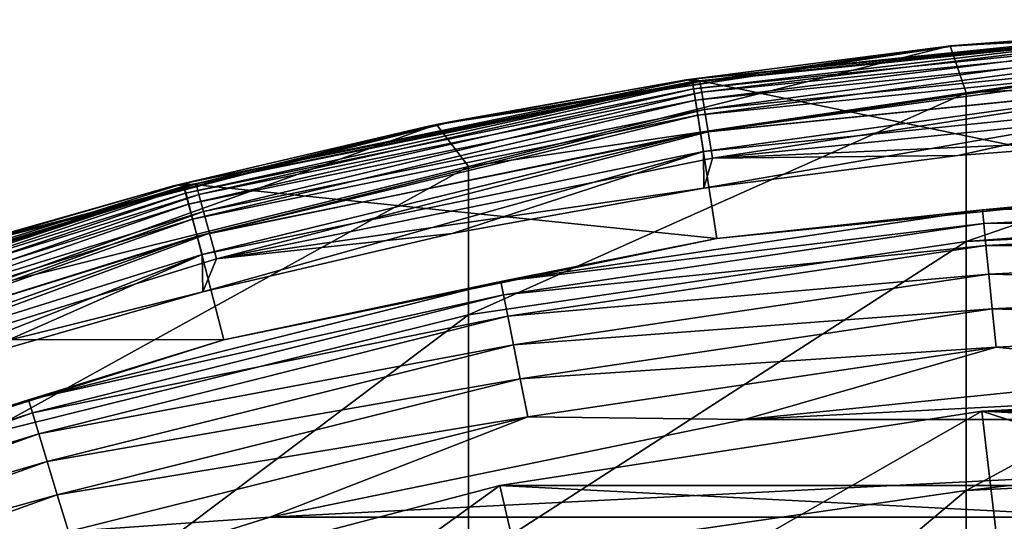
# Model space of a CAD drawing. Header units: millimetres. Extents: x -30 to 76, y -3 to 301.
# Tile 337 of 356: x -3.96 to -1.27, y 299.43 to 300.8. Entities that reach past the tile are written whole.
import ezdxf

# ---------------------------------------------------------------- set-up
doc = ezdxf.new("R2010")
doc.units = ezdxf.units.MM
doc.header["$LTSCALE"] = 81.481481
for name, color, linetype in [('133', 7, 'CONTINUOUS'), ('136', 7, 'CONTINUOUS'), ('137', 7, 'CONTINUOUS'), ('146', 7, 'CONTINUOUS'), ('148', 7, 'CONTINUOUS'), ('161', 7, 'CONTINUOUS'), ('276', 7, 'CONTINUOUS'), ('279', 7, 'CONTINUOUS'), ('280', 7, 'CONTINUOUS'), ('282', 7, 'CONTINUOUS'), ('289', 7, 'CONTINUOUS')]:
    doc.layers.add(name, color=color, linetype=linetype)

msp = doc.modelspace()

# ---------------------------------------------------------------- linework, layer by layer
at = {"layer": '133', "color": 7, "linetype": 'CONTINUOUS', "true_color": 0xaaaaaa}
for points in [[(0, 300.8, 40), (-1.3722, 300.6006, 36.2293), (-1.4164, 300.7282, 40), (0, 300.8, 40)], [(0, 300.8, 40), (0, 300.6741, 36.3149), (-1.3722, 300.6006, 36.2293), (0, 300.8, 40)], [(-1.4164, 300.7282, 40), (-2.7313, 300.3995, 36.2434), (-2.8182, 300.5134, 40), (-1.4164, 300.7282, 40)], [(-1.3722, 300.6006, 36.2293), (-2.7313, 300.3995, 36.2434), (-1.4164, 300.7282, 40), (-1.3722, 300.6006, 36.2293)], [(0, 300.6741, 36.3149), (0, 300.6679, 36.2246), (-1.3722, 300.6006, 36.2293), (0, 300.6741, 36.3149)], [(0, 300.6679, 36.2246), (0, 300.297, 32.647), (-1.3722, 300.194, 32.397), (0, 300.6679, 36.2246)], [(0, 300.6679, 36.2246), (-1.3722, 300.194, 32.397), (-1.3722, 300.6006, 36.2293), (0, 300.6679, 36.2246)], [(-1.3722, 300.194, 32.397), (-2.7313, 299.9944, 32.4254), (-1.3722, 300.6006, 36.2293), (-1.3722, 300.194, 32.397)], [(-1.3722, 300.6006, 36.2293), (-2.7313, 299.9944, 32.4254), (-2.7313, 300.3995, 36.2434), (-1.3722, 300.6006, 36.2293)], [(-2.8182, 300.5134, 40), (-4.064, 300.0665, 36.2668), (-4.1911, 300.1579, 40), (-2.8182, 300.5134, 40)], [(-2.7313, 300.3995, 36.2434), (-4.064, 300.0665, 36.2668), (-2.8182, 300.5134, 40), (-2.7313, 300.3995, 36.2434)], [(-2.7313, 299.9944, 32.4254), (-4.064, 299.6639, 32.4725), (-2.7313, 300.3995, 36.2434), (-2.7313, 299.9944, 32.4254)], [(-2.7313, 300.3995, 36.2434), (-4.064, 299.6639, 32.4725), (-4.064, 300.0665, 36.2668), (-2.7313, 300.3995, 36.2434)], [(0, 300.297, 32.647), (0, 300.2607, 32.3875), (-1.3722, 300.194, 32.397), (0, 300.297, 32.647)], [(0, 300.2607, 32.3875), (0, 299.6705, 29.0134), (-1.3722, 299.5147, 28.6035), (0, 300.2607, 32.3875)], [(0, 300.2607, 32.3875), (-1.3722, 299.5147, 28.6035), (-1.3722, 300.194, 32.397), (0, 300.2607, 32.3875)], [(-1.3722, 299.5147, 28.6035), (-2.7313, 299.3177, 28.6461), (-1.3722, 300.194, 32.397), (-1.3722, 299.5147, 28.6035)], [(-1.3722, 300.194, 32.397), (-2.7313, 299.3177, 28.6461), (-2.7313, 299.9944, 32.4254), (-1.3722, 300.194, 32.397)], [(-2.7313, 299.3177, 28.6461), (-4.064, 298.9914, 28.7167), (-2.7313, 299.9944, 32.4254), (-2.7313, 299.3177, 28.6461)], [(-2.7313, 299.9944, 32.4254), (-4.064, 298.9914, 28.7167), (-4.064, 299.6639, 32.4725), (-2.7313, 299.9944, 32.4254)], [(0, 299.6705, 29.0134), (0, 299.5806, 28.5893), (-1.3722, 299.5147, 28.6035), (0, 299.6705, 29.0134)], [(0, 299.5806, 28.5893), (0, 298.7975, 25.431), (-1.3722, 298.5663, 24.8683), (0, 299.5806, 28.5893)], [(0, 299.5806, 28.5893), (-1.3722, 298.5663, 24.8683), (-1.3722, 299.5147, 28.6035), (0, 299.5806, 28.5893)], [(-1.3722, 298.5663, 24.8683), (-2.7313, 298.3728, 24.9248), (-1.3722, 299.5147, 28.6035), (-1.3722, 298.5663, 24.8683)], [(-1.3722, 299.5147, 28.6035), (-2.7313, 298.3728, 24.9248), (-2.7313, 299.3177, 28.6461), (-1.3722, 299.5147, 28.6035)]]:
    msp.add_3dface(points, dxfattribs=at)
at = {"layer": '136', "color": 7, "linetype": 'CONTINUOUS', "true_color": 0xaaaaaa}
for points in [[(-0.7147, 300.7817, 111.7), (0, 300.8, 111.7), (-1.3923, 300.7306, 110), (-0.7147, 300.7817, 111.7)], [(-1.3923, 300.7306, 110), (0, 300.8, 111.7), (0, 300.8, 110), (-1.3923, 300.7306, 110)], [(-1.4275, 300.727, 111.7), (-0.7147, 300.7817, 111.7), (-1.3923, 300.7306, 110), (-1.4275, 300.727, 111.7)], [(-2.7709, 300.5231, 110), (-1.4275, 300.727, 111.7), (-1.3923, 300.7306, 110), (-2.7709, 300.5231, 110)], [(-2.1366, 300.636, 111.7), (-1.4275, 300.727, 111.7), (-2.7709, 300.5231, 110), (-2.1366, 300.636, 111.7)], [(-2.8401, 300.5089, 111.7), (-2.1366, 300.636, 111.7), (-2.7709, 300.5231, 110), (-2.8401, 300.5089, 111.7)], [(-4.1219, 300.1794, 110), (-2.8401, 300.5089, 111.7), (-2.7709, 300.5231, 110), (-4.1219, 300.1794, 110)], [(-3.5362, 300.346, 111.7), (-2.8401, 300.5089, 111.7), (-4.1219, 300.1794, 110), (-3.5362, 300.346, 111.7)], [(-4.2231, 300.1479, 111.7), (-3.5362, 300.346, 111.7), (-4.1219, 300.1794, 110), (-4.2231, 300.1479, 111.7)]]:
    msp.add_3dface(points, dxfattribs=at)
at = {"layer": '137', "color": 7, "linetype": 'CONTINUOUS', "true_color": 0xaaaaaa}
for points in [[(0, 300.8, 40), (-1.4164, 300.7282, 40), (0, 300.8, 110), (0, 300.8, 40)], [(-1.4164, 300.7282, 40), (-1.3923, 300.7306, 110), (0, 300.8, 110), (-1.4164, 300.7282, 40)], [(-1.4164, 300.7282, 40), (-2.8182, 300.5134, 40), (-2.7709, 300.5231, 110), (-1.4164, 300.7282, 40)], [(-1.4164, 300.7282, 40), (-2.7709, 300.5231, 110), (-1.3923, 300.7306, 110), (-1.4164, 300.7282, 40)], [(-2.8182, 300.5134, 40), (-4.1219, 300.1794, 110), (-2.7709, 300.5231, 110), (-2.8182, 300.5134, 40)], [(-2.8182, 300.5134, 40), (-4.1911, 300.1579, 40), (-4.1219, 300.1794, 110), (-2.8182, 300.5134, 40)]]:
    msp.add_3dface(points, dxfattribs=at)
at = {"layer": '146', "color": 7, "linetype": 'CONTINUOUS', "true_color": 0xaaaaaa}
for points in [[(-1.3297, 299.7314, 110), (0, 299.3, 109.5), (0, 299.7996, 110), (-1.3297, 299.7314, 110)], [(-2.6454, 299.5276, 110), (-2.5322, 299.0408, 109.5004), (-1.3297, 299.7314, 110), (-2.6454, 299.5276, 110)], [(-2.5322, 299.0408, 109.5004), (-1.2717, 299.2351, 109.5004), (-1.3297, 299.7314, 110), (-2.5322, 299.0408, 109.5004)], [(-1.2717, 299.2351, 109.5004), (0, 299.3, 109.5), (-1.3297, 299.7314, 110), (-1.2717, 299.2351, 109.5004)], [(-3.9333, 299.1902, 110), (-3.7663, 298.7191, 109.5004), (-2.6454, 299.5276, 110), (-3.9333, 299.1902, 110)], [(-3.7663, 298.7191, 109.5004), (-2.5322, 299.0408, 109.5004), (-2.6454, 299.5276, 110), (-3.7663, 298.7191, 109.5004)]]:
    msp.add_3dface(points, dxfattribs=at)
at = {"layer": '148', "color": 7, "linetype": 'CONTINUOUS', "true_color": 0x323232}
for points in [[(-1.3297, 299.7314, 110), (0, 299.7996, 110), (1.3297, 299.7314, 110), (-1.3297, 299.7314, 110)], [(-2.6454, 299.5276, 110), (-1.3297, 299.7314, 110), (2.6454, 299.5276, 110), (-2.6454, 299.5276, 110)], [(-1.3297, 299.7314, 110), (1.3297, 299.7314, 110), (2.6454, 299.5276, 110), (-1.3297, 299.7314, 110)], [(-3.9333, 299.1902, 110), (-2.6454, 299.5276, 110), (3.9333, 299.1902, 110), (-3.9333, 299.1902, 110)], [(-2.6454, 299.5276, 110), (2.6454, 299.5276, 110), (3.9333, 299.1902, 110), (-2.6454, 299.5276, 110)]]:
    msp.add_3dface(points, dxfattribs=at)
at = {"layer": '161', "color": 7, "linetype": 'CONTINUOUS', "true_color": 0x323232}
for points in [[(-1.4275, 300.727, 111.7), (-2.099, 300.6315, 111.7773), (-0.702, 300.7722, 111.7773), (-1.4275, 300.727, 111.7)], [(-2.099, 300.6315, 111.7773), (-2.0942, 300.6019, 111.8498), (-0.702, 300.7722, 111.7773), (-2.099, 300.6315, 111.7773)], [(-2.0942, 300.6019, 111.8498), (-0.7004, 300.7423, 111.8498), (-0.702, 300.7722, 111.7773), (-2.0942, 300.6019, 111.8498)], [(-0.7147, 300.7817, 111.7), (-1.4275, 300.727, 111.7), (-0.702, 300.7722, 111.7773), (-0.7147, 300.7817, 111.7)], [(-2.0942, 300.6019, 111.8498), (-2.0867, 300.5549, 111.912), (-0.7004, 300.7423, 111.8498), (-2.0942, 300.6019, 111.8498)], [(-2.0867, 300.5549, 111.912), (-0.6979, 300.6947, 111.912), (-0.7004, 300.7423, 111.8498), (-2.0867, 300.5549, 111.912)], [(-1.4275, 300.727, 111.7), (-2.1366, 300.636, 111.7), (-2.099, 300.6315, 111.7773), (-1.4275, 300.727, 111.7)], [(-2.0867, 300.5549, 111.912), (-2.0768, 300.4935, 111.9598), (-0.6979, 300.6947, 111.912), (-2.0867, 300.5549, 111.912)], [(-2.0768, 300.4935, 111.9598), (-0.6946, 300.6326, 111.9598), (-0.6979, 300.6947, 111.912), (-2.0768, 300.4935, 111.9598)], [(-2.8401, 300.5089, 111.7), (-3.4748, 300.3514, 111.7773), (-2.099, 300.6315, 111.7773), (-2.8401, 300.5089, 111.7)], [(-3.4748, 300.3514, 111.7773), (-3.467, 300.3226, 111.8498), (-2.099, 300.6315, 111.7773), (-3.4748, 300.3514, 111.7773)], [(-3.467, 300.3226, 111.8498), (-2.0942, 300.6019, 111.8498), (-2.099, 300.6315, 111.7773), (-3.467, 300.3226, 111.8498)], [(-2.1366, 300.636, 111.7), (-2.8401, 300.5089, 111.7), (-2.099, 300.6315, 111.7773), (-2.1366, 300.636, 111.7)], [(-2.0768, 300.4935, 111.9598), (-2.0652, 300.422, 111.9898), (-0.6946, 300.6326, 111.9598), (-2.0768, 300.4935, 111.9598)], [(-2.0652, 300.422, 111.9898), (-0.6907, 300.5603, 111.9898), (-0.6946, 300.6326, 111.9598), (-2.0652, 300.422, 111.9898)], [(-3.467, 300.3226, 111.8498), (-3.4544, 300.2766, 111.912), (-2.0942, 300.6019, 111.8498), (-3.467, 300.3226, 111.8498)], [(-3.4544, 300.2766, 111.912), (-2.0867, 300.5549, 111.912), (-2.0942, 300.6019, 111.8498), (-3.4544, 300.2766, 111.912)], [(-3.4544, 300.2766, 111.912), (-3.438, 300.2166, 111.9598), (-2.0867, 300.5549, 111.912), (-3.4544, 300.2766, 111.912)], [(-3.438, 300.2166, 111.9598), (-2.0768, 300.4935, 111.9598), (-2.0867, 300.5549, 111.912), (-3.438, 300.2166, 111.9598)], [(-0.6907, 300.5603, 111.9898), (-2.0652, 300.422, 111.9898), (-0.6984, 300.4822, 112), (-0.6907, 300.5603, 111.9898)], [(-2.8401, 300.5089, 111.7), (-3.5362, 300.346, 111.7), (-3.4748, 300.3514, 111.7773), (-2.8401, 300.5089, 111.7)], [(-3.438, 300.2166, 111.9598), (-3.419, 300.1467, 111.9898), (-2.0768, 300.4935, 111.9598), (-3.438, 300.2166, 111.9598)], [(-3.419, 300.1467, 111.9898), (-2.0652, 300.422, 111.9898), (-2.0768, 300.4935, 111.9598), (-3.419, 300.1467, 111.9898)], [(-0.6984, 300.4822, 112), (-2.0652, 300.422, 111.9898), (-1.395, 300.4288, 112), (-0.6984, 300.4822, 112)], [(-2.0652, 300.422, 111.9898), (-3.419, 300.1467, 111.9898), (-2.088, 300.34, 112), (-2.0652, 300.422, 111.9898)], [(-1.395, 300.4288, 112), (-2.0652, 300.422, 111.9898), (-2.088, 300.34, 112), (-1.395, 300.4288, 112)], [(-4.2231, 300.1479, 111.7), (-4.8157, 299.9349, 111.7773), (-3.4748, 300.3514, 111.7773), (-4.2231, 300.1479, 111.7)], [(-4.8157, 299.9349, 111.7773), (-4.8048, 299.907, 111.8498), (-3.4748, 300.3514, 111.7773), (-4.8157, 299.9349, 111.7773)], [(-4.8048, 299.907, 111.8498), (-3.467, 300.3226, 111.8498), (-3.4748, 300.3514, 111.7773), (-4.8048, 299.907, 111.8498)], [(-3.5362, 300.346, 111.7), (-4.2231, 300.1479, 111.7), (-3.4748, 300.3514, 111.7773), (-3.5362, 300.346, 111.7)], [(-2.088, 300.34, 112), (-3.419, 300.1467, 111.9898), (-2.7755, 300.2159, 112), (-2.088, 300.34, 112)], [(-4.8048, 299.907, 111.8498), (-4.7874, 299.8626, 111.912), (-3.467, 300.3226, 111.8498), (-4.8048, 299.907, 111.8498)], [(-4.7874, 299.8626, 111.912), (-3.4544, 300.2766, 111.912), (-3.467, 300.3226, 111.8498), (-4.7874, 299.8626, 111.912)], [(-4.7874, 299.8626, 111.912), (-4.7647, 299.8047, 111.9598), (-3.4544, 300.2766, 111.912), (-4.7874, 299.8626, 111.912)], [(-4.7647, 299.8047, 111.9598), (-3.438, 300.2166, 111.9598), (-3.4544, 300.2766, 111.912), (-4.7647, 299.8047, 111.9598)], [(-4.7647, 299.8047, 111.9598), (-4.7383, 299.7372, 111.9898), (-3.438, 300.2166, 111.9598), (-4.7647, 299.8047, 111.9598)], [(-4.7383, 299.7372, 111.9898), (-3.419, 300.1467, 111.9898), (-3.438, 300.2166, 111.9598), (-4.7383, 299.7372, 111.9898)], [(-2.7755, 300.2159, 112), (-3.419, 300.1467, 111.9898), (-3.4559, 300.057, 112), (-2.7755, 300.2159, 112)], [(-3.419, 300.1467, 111.9898), (-4.7383, 299.7372, 111.9898), (-3.4559, 300.057, 112), (-3.419, 300.1467, 111.9898)], [(-3.4559, 300.057, 112), (-4.7383, 299.7372, 111.9898), (-4.1272, 299.8635, 112), (-3.4559, 300.057, 112)]]:
    msp.add_3dface(points, dxfattribs=at)
at = {"layer": '276', "color": 7, "linetype": 'CONTINUOUS', "true_color": 0xaaaaaa}
for points in [[(-2.1199, 300.6379, 112.2007), (-0.6867, 300.341, 238.5017), (-0.7091, 300.7813, 112.2007), (-2.1199, 300.6379, 112.2007)], [(-3.509, 300.3524, 112.2007), (-2.0531, 300.2021, 238.5017), (-2.1199, 300.6379, 112.2007), (-3.509, 300.3524, 112.2007)], [(-2.0531, 300.2021, 238.5017), (-0.6867, 300.341, 238.5017), (-2.1199, 300.6379, 112.2007), (-2.0531, 300.2021, 238.5017)], [(-4.862, 299.9279, 112.2007), (-3.3985, 299.9256, 238.5017), (-3.509, 300.3524, 112.2007), (-4.862, 299.9279, 112.2007)], [(-3.3985, 299.9256, 238.5017), (-2.0531, 300.2021, 238.5017), (-3.509, 300.3524, 112.2007), (-3.3985, 299.9256, 238.5017)], [(-4.7089, 299.5144, 238.5017), (-3.3985, 299.9256, 238.5017), (-4.862, 299.9279, 112.2007), (-4.7089, 299.5144, 238.5017)]]:
    msp.add_3dface(points, dxfattribs=at)
at = {"layer": '279', "color": 7, "linetype": 'CONTINUOUS', "true_color": 0xaaaaaa}
for points in [[(-0.6988, 300.5816, 112), (-2.088, 300.34, 112), (-2.0891, 300.4402, 112), (-0.6988, 300.5816, 112)], [(-1.395, 300.4288, 112), (-2.088, 300.34, 112), (-0.6988, 300.5816, 112), (-1.395, 300.4288, 112)], [(-0.6984, 300.4822, 112), (-1.395, 300.4288, 112), (-0.6988, 300.5816, 112), (-0.6984, 300.4822, 112)], [(-2.0891, 300.4402, 112), (-3.4559, 300.057, 112), (-3.4581, 300.159, 112), (-2.0891, 300.4402, 112)], [(-2.7755, 300.2159, 112), (-3.4559, 300.057, 112), (-2.0891, 300.4402, 112), (-2.7755, 300.2159, 112)], [(-2.088, 300.34, 112), (-2.7755, 300.2159, 112), (-2.0891, 300.4402, 112), (-2.088, 300.34, 112)], [(-3.4581, 300.159, 112), (-4.7878, 299.6362, 112), (-4.7916, 299.7407, 112), (-3.4581, 300.159, 112)], [(-4.1272, 299.8635, 112), (-4.7878, 299.6362, 112), (-3.4581, 300.159, 112), (-4.1272, 299.8635, 112)], [(-3.4559, 300.057, 112), (-4.1272, 299.8635, 112), (-3.4581, 300.159, 112), (-3.4559, 300.057, 112)]]:
    msp.add_3dface(points, dxfattribs=at)
at = {"layer": '280', "color": 7, "linetype": 'CONTINUOUS', "true_color": 0xaaaaaa}
for points in [[(-0.6615, 299.8417, 239), (-1.9775, 299.7078, 239), (0.6615, 299.8417, 239), (-0.6615, 299.8417, 239)], [(0.6615, 299.8417, 239), (-1.9775, 299.7078, 239), (1.9775, 299.7078, 239), (0.6615, 299.8417, 239)], [(-1.9775, 299.7078, 239), (-3.2733, 299.4415, 239), (1.9775, 299.7078, 239), (-1.9775, 299.7078, 239)], [(1.9775, 299.7078, 239), (-3.2733, 299.4415, 239), (3.2733, 299.4415, 239), (1.9775, 299.7078, 239)], [(-3.2733, 299.4415, 239), (-4.5356, 299.0455, 239), (3.2733, 299.4415, 239), (-3.2733, 299.4415, 239)], [(3.2733, 299.4415, 239), (-4.5356, 299.0455, 239), (4.5356, 299.0455, 239), (3.2733, 299.4415, 239)]]:
    msp.add_3dface(points, dxfattribs=at)
at = {"layer": '282', "color": 7, "linetype": 'CONTINUOUS', "true_color": 0xaaaaaa}
for points in [[(-0.6867, 300.341, 238.5017), (-2.0531, 300.2021, 238.5017), (-1.3277, 300.2803, 238.6127), (-0.6867, 300.341, 238.5017)], [(-0.6867, 300.341, 238.5017), (-1.3277, 300.2803, 238.6127), (0, 300.3456, 238.6127), (-0.6867, 300.341, 238.5017)], [(-1.3277, 300.2803, 238.6127), (0, 300.3083, 238.7182), (0, 300.3456, 238.6127), (-1.3277, 300.2803, 238.6127)], [(-1.324, 300.2433, 238.7182), (0, 300.3083, 238.7182), (-1.3277, 300.2803, 238.6127), (-1.324, 300.2433, 238.7182)], [(-1.324, 300.2433, 238.7182), (0, 300.2486, 238.8127), (0, 300.3083, 238.7182), (-1.324, 300.2433, 238.7182)], [(-2.0531, 300.2021, 238.5017), (-2.6426, 300.0853, 238.6127), (-1.3277, 300.2803, 238.6127), (-2.0531, 300.2021, 238.5017)], [(-2.6426, 300.0853, 238.6127), (-1.324, 300.2433, 238.7182), (-1.3277, 300.2803, 238.6127), (-2.6426, 300.0853, 238.6127)], [(-2.6353, 300.0488, 238.7182), (-1.324, 300.2433, 238.7182), (-2.6426, 300.0853, 238.6127), (-2.6353, 300.0488, 238.7182)], [(-2.6353, 300.0488, 238.7182), (-1.3182, 300.1838, 238.8127), (-1.324, 300.2433, 238.7182), (-2.6353, 300.0488, 238.7182)], [(-1.3182, 300.1838, 238.8127), (0, 300.2486, 238.8127), (-1.324, 300.2433, 238.7182), (-1.3182, 300.1838, 238.8127)], [(-1.3182, 300.1838, 238.8127), (0, 300.1693, 238.8916), (0, 300.2486, 238.8127), (-1.3182, 300.1838, 238.8127)], [(-2.0531, 300.2021, 238.5017), (-3.3985, 299.9256, 238.5017), (-2.6426, 300.0853, 238.6127), (-2.0531, 300.2021, 238.5017)], [(-2.6237, 299.9902, 238.8127), (-1.3182, 300.1838, 238.8127), (-2.6353, 300.0488, 238.7182), (-2.6237, 299.9902, 238.8127)], [(-2.6237, 299.9902, 238.8127), (-1.3104, 300.1049, 238.8916), (-1.3182, 300.1838, 238.8127), (-2.6237, 299.9902, 238.8127)], [(-1.3104, 300.1049, 238.8916), (0, 300.1693, 238.8916), (-1.3182, 300.1838, 238.8127), (-1.3104, 300.1049, 238.8916)], [(-1.3104, 300.1049, 238.8916), (0, 300.0745, 238.9509), (0, 300.1693, 238.8916), (-1.3104, 300.1049, 238.8916)], [(-2.6082, 299.9124, 238.8916), (-1.3104, 300.1049, 238.8916), (-2.6237, 299.9902, 238.8127), (-2.6082, 299.9124, 238.8916)], [(-2.6082, 299.9124, 238.8916), (-1.3011, 300.0106, 238.9509), (-1.3104, 300.1049, 238.8916), (-2.6082, 299.9124, 238.8916)], [(-1.3011, 300.0106, 238.9509), (0, 300.0745, 238.9509), (-1.3104, 300.1049, 238.8916), (-1.3011, 300.0106, 238.9509)], [(-3.3985, 299.9256, 238.5017), (-3.9321, 299.7623, 238.6127), (-2.6426, 300.0853, 238.6127), (-3.3985, 299.9256, 238.5017)], [(-3.9321, 299.7623, 238.6127), (-2.6353, 300.0488, 238.7182), (-2.6426, 300.0853, 238.6127), (-3.9321, 299.7623, 238.6127)], [(-1.3011, 300.0106, 238.9509), (0, 299.9689, 238.9876), (0, 300.0745, 238.9509), (-1.3011, 300.0106, 238.9509)], [(-3.9213, 299.7267, 238.7182), (-2.6353, 300.0488, 238.7182), (-3.9321, 299.7623, 238.6127), (-3.9213, 299.7267, 238.7182)], [(-3.9213, 299.7267, 238.7182), (-2.6237, 299.9902, 238.8127), (-2.6353, 300.0488, 238.7182), (-3.9213, 299.7267, 238.7182)], [(-2.5897, 299.8194, 238.9509), (-1.3011, 300.0106, 238.9509), (-2.6082, 299.9124, 238.8916), (-2.5897, 299.8194, 238.9509)], [(-2.5897, 299.8194, 238.9509), (-1.2908, 299.9055, 238.9876), (-1.3011, 300.0106, 238.9509), (-2.5897, 299.8194, 238.9509)], [(-1.2908, 299.9055, 238.9876), (0, 299.9689, 238.9876), (-1.3011, 300.0106, 238.9509), (-1.2908, 299.9055, 238.9876)], [(-3.9039, 299.6695, 238.8127), (-2.6237, 299.9902, 238.8127), (-3.9213, 299.7267, 238.7182), (-3.9039, 299.6695, 238.8127)], [(-3.9039, 299.6695, 238.8127), (-2.6082, 299.9124, 238.8916), (-2.6237, 299.9902, 238.8127), (-3.9039, 299.6695, 238.8127)], [(-1.2908, 299.9055, 238.9876), (-0.6615, 299.8417, 239), (0, 299.9689, 238.9876), (-1.2908, 299.9055, 238.9876)], [(-3.3985, 299.9256, 238.5017), (-4.7089, 299.5144, 238.5017), (-3.9321, 299.7623, 238.6127), (-3.3985, 299.9256, 238.5017)], [(-3.8809, 299.5936, 238.8916), (-2.6082, 299.9124, 238.8916), (-3.9039, 299.6695, 238.8127), (-3.8809, 299.5936, 238.8916)], [(-3.8809, 299.5936, 238.8916), (-2.5897, 299.8194, 238.9509), (-2.6082, 299.9124, 238.8916), (-3.8809, 299.5936, 238.8916)], [(-2.5691, 299.7159, 238.9876), (-1.2908, 299.9055, 238.9876), (-2.5897, 299.8194, 238.9509), (-2.5691, 299.7159, 238.9876)], [(-2.5691, 299.7159, 238.9876), (-1.9775, 299.7078, 239), (-1.2908, 299.9055, 238.9876), (-2.5691, 299.7159, 238.9876)], [(-1.9775, 299.7078, 239), (-0.6615, 299.8417, 239), (-1.2908, 299.9055, 238.9876), (-1.9775, 299.7078, 239)], [(-3.8534, 299.5029, 238.9509), (-2.5897, 299.8194, 238.9509), (-3.8809, 299.5936, 238.8916), (-3.8534, 299.5029, 238.9509)], [(-3.8534, 299.5029, 238.9509), (-2.5691, 299.7159, 238.9876), (-2.5897, 299.8194, 238.9509), (-3.8534, 299.5029, 238.9509)], [(-4.7089, 299.5144, 238.5017), (-5.1837, 299.3145, 238.6127), (-3.9321, 299.7623, 238.6127), (-4.7089, 299.5144, 238.5017)], [(-5.1837, 299.3145, 238.6127), (-3.9213, 299.7267, 238.7182), (-3.9321, 299.7623, 238.6127), (-5.1837, 299.3145, 238.6127)], [(-5.1694, 299.2801, 238.7182), (-3.9213, 299.7267, 238.7182), (-5.1837, 299.3145, 238.6127), (-5.1694, 299.2801, 238.7182)], [(-5.1694, 299.2801, 238.7182), (-3.9039, 299.6695, 238.8127), (-3.9213, 299.7267, 238.7182), (-5.1694, 299.2801, 238.7182)], [(-3.8227, 299.4019, 238.9876), (-2.5691, 299.7159, 238.9876), (-3.8534, 299.5029, 238.9509), (-3.8227, 299.4019, 238.9876)], [(-3.8227, 299.4019, 238.9876), (-3.2733, 299.4415, 239), (-2.5691, 299.7159, 238.9876), (-3.8227, 299.4019, 238.9876)], [(-3.2733, 299.4415, 239), (-1.9775, 299.7078, 239), (-2.5691, 299.7159, 238.9876), (-3.2733, 299.4415, 239)], [(-5.1465, 299.2249, 238.8127), (-3.9039, 299.6695, 238.8127), (-5.1694, 299.2801, 238.7182), (-5.1465, 299.2249, 238.8127)], [(-5.1465, 299.2249, 238.8127), (-3.8809, 299.5936, 238.8916), (-3.9039, 299.6695, 238.8127), (-5.1465, 299.2249, 238.8127)], [(-5.1162, 299.1516, 238.8916), (-3.8809, 299.5936, 238.8916), (-5.1465, 299.2249, 238.8127), (-5.1162, 299.1516, 238.8916)], [(-5.1162, 299.1516, 238.8916), (-3.8534, 299.5029, 238.9509), (-3.8809, 299.5936, 238.8916), (-5.1162, 299.1516, 238.8916)], [(-5.0799, 299.0641, 238.9509), (-3.8534, 299.5029, 238.9509), (-5.1162, 299.1516, 238.8916), (-5.0799, 299.0641, 238.9509)], [(-5.0799, 299.0641, 238.9509), (-3.8227, 299.4019, 238.9876), (-3.8534, 299.5029, 238.9509), (-5.0799, 299.0641, 238.9509)], [(-4.5356, 299.0455, 239), (-3.2733, 299.4415, 239), (-3.8227, 299.4019, 238.9876), (-4.5356, 299.0455, 239)]]:
    msp.add_3dface(points, dxfattribs=at)
at = {"layer": '289', "color": 7, "linetype": 'CONTINUOUS', "true_color": 0xaaaaaa}
for points in [[(-2.1199, 300.6379, 112.2007), (-0.7091, 300.7813, 112.2007), (-0.709, 300.7747, 112.149), (-2.1199, 300.6379, 112.2007)], [(-2.1198, 300.6312, 112.149), (-2.1199, 300.6379, 112.2007), (-0.709, 300.7747, 112.149), (-2.1198, 300.6312, 112.149)], [(-2.1198, 300.6312, 112.149), (-0.709, 300.7747, 112.149), (-2.1167, 300.6116, 112.1005), (-2.1198, 300.6312, 112.149)], [(-2.1167, 300.6116, 112.1005), (-0.709, 300.7747, 112.149), (-0.708, 300.7549, 112.1005), (-2.1167, 300.6116, 112.1005)], [(-2.1167, 300.6116, 112.1005), (-0.708, 300.7549, 112.1005), (-2.1116, 300.5802, 112.0589), (-2.1167, 300.6116, 112.1005)], [(-2.1116, 300.5802, 112.0589), (-0.708, 300.7549, 112.1005), (-0.7063, 300.7231, 112.0589), (-2.1116, 300.5802, 112.0589)], [(-2.1116, 300.5802, 112.0589), (-0.7063, 300.7231, 112.0589), (-2.105, 300.5392, 112.0269), (-2.1116, 300.5802, 112.0589)], [(-2.105, 300.5392, 112.0269), (-0.7063, 300.7231, 112.0589), (-0.7041, 300.6817, 112.0269), (-2.105, 300.5392, 112.0269)], [(-2.105, 300.5392, 112.0269), (-0.7041, 300.6817, 112.0269), (-2.0973, 300.4915, 112.0068), (-2.105, 300.5392, 112.0269)], [(-2.0973, 300.4915, 112.0068), (-0.7041, 300.6817, 112.0269), (-0.7015, 300.6334, 112.0068), (-2.0973, 300.4915, 112.0068)], [(-3.509, 300.3524, 112.2007), (-2.1199, 300.6379, 112.2007), (-2.1198, 300.6312, 112.149), (-3.509, 300.3524, 112.2007)], [(-3.5089, 300.3456, 112.149), (-3.509, 300.3524, 112.2007), (-2.1198, 300.6312, 112.149), (-3.5089, 300.3456, 112.149)], [(-3.5089, 300.3456, 112.149), (-2.1198, 300.6312, 112.149), (-3.5036, 300.3264, 112.1005), (-3.5089, 300.3456, 112.149)], [(-3.5036, 300.3264, 112.1005), (-2.1198, 300.6312, 112.149), (-2.1167, 300.6116, 112.1005), (-3.5036, 300.3264, 112.1005)], [(-2.0891, 300.4402, 112), (-2.0973, 300.4915, 112.0068), (-0.7015, 300.6334, 112.0068), (-2.0891, 300.4402, 112)], [(-0.6988, 300.5816, 112), (-2.0891, 300.4402, 112), (-0.7015, 300.6334, 112.0068), (-0.6988, 300.5816, 112)], [(-3.5036, 300.3264, 112.1005), (-2.1167, 300.6116, 112.1005), (-3.4953, 300.2958, 112.0589), (-3.5036, 300.3264, 112.1005)], [(-3.4953, 300.2958, 112.0589), (-2.1167, 300.6116, 112.1005), (-2.1116, 300.5802, 112.0589), (-3.4953, 300.2958, 112.0589)], [(-3.4953, 300.2958, 112.0589), (-2.1116, 300.5802, 112.0589), (-3.4844, 300.2557, 112.0269), (-3.4953, 300.2958, 112.0589)], [(-3.4844, 300.2557, 112.0269), (-2.1116, 300.5802, 112.0589), (-2.105, 300.5392, 112.0269), (-3.4844, 300.2557, 112.0269)], [(-3.4844, 300.2557, 112.0269), (-2.105, 300.5392, 112.0269), (-3.4716, 300.2091, 112.0068), (-3.4844, 300.2557, 112.0269)], [(-3.4716, 300.2091, 112.0068), (-2.105, 300.5392, 112.0269), (-2.0973, 300.4915, 112.0068), (-3.4716, 300.2091, 112.0068)], [(-3.4581, 300.159, 112), (-3.4716, 300.2091, 112.0068), (-2.0973, 300.4915, 112.0068), (-3.4581, 300.159, 112)], [(-2.0891, 300.4402, 112), (-3.4581, 300.159, 112), (-2.0973, 300.4915, 112.0068), (-2.0891, 300.4402, 112)], [(-4.862, 299.9279, 112.2007), (-3.509, 300.3524, 112.2007), (-3.5089, 300.3456, 112.149), (-4.862, 299.9279, 112.2007)], [(-4.8619, 299.9209, 112.149), (-4.862, 299.9279, 112.2007), (-3.5089, 300.3456, 112.149), (-4.8619, 299.9209, 112.149)], [(-4.8619, 299.9209, 112.149), (-3.5089, 300.3456, 112.149), (-4.8546, 299.9024, 112.1005), (-4.8619, 299.9209, 112.149)], [(-4.8546, 299.9024, 112.1005), (-3.5089, 300.3456, 112.149), (-3.5036, 300.3264, 112.1005), (-4.8546, 299.9024, 112.1005)], [(-4.8546, 299.9024, 112.1005), (-3.5036, 300.3264, 112.1005), (-4.843, 299.8728, 112.0589), (-4.8546, 299.9024, 112.1005)], [(-4.843, 299.8728, 112.0589), (-3.5036, 300.3264, 112.1005), (-3.4953, 300.2958, 112.0589), (-4.843, 299.8728, 112.0589)], [(-4.843, 299.8728, 112.0589), (-3.4953, 300.2958, 112.0589), (-4.8279, 299.8341, 112.0269), (-4.843, 299.8728, 112.0589)], [(-4.8279, 299.8341, 112.0269), (-3.4953, 300.2958, 112.0589), (-3.4844, 300.2557, 112.0269), (-4.8279, 299.8341, 112.0269)], [(-4.8279, 299.8341, 112.0269), (-3.4844, 300.2557, 112.0269), (-4.8103, 299.7891, 112.0068), (-4.8279, 299.8341, 112.0269)], [(-4.8103, 299.7891, 112.0068), (-3.4844, 300.2557, 112.0269), (-3.4716, 300.2091, 112.0068), (-4.8103, 299.7891, 112.0068)], [(-4.7916, 299.7407, 112), (-4.8103, 299.7891, 112.0068), (-3.4716, 300.2091, 112.0068), (-4.7916, 299.7407, 112)], [(-3.4581, 300.159, 112), (-4.7916, 299.7407, 112), (-3.4716, 300.2091, 112.0068), (-3.4581, 300.159, 112)]]:
    msp.add_3dface(points, dxfattribs=at)

doc.saveas('drawing.dxf')
